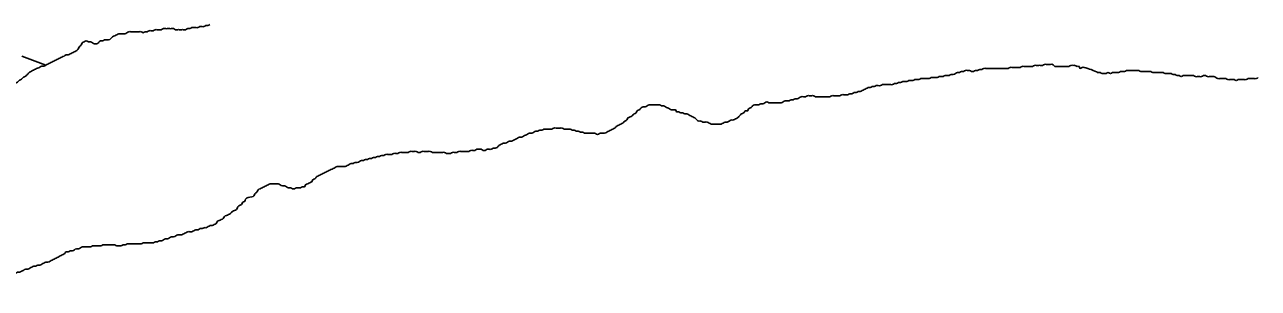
# Model space of a CAD drawing. Extents: x 813775 to 1157140, y 1757555 to 1979907.
# Drawn here: x 1012821 to 1016216, y 1825692 to 1826419 of the extents above; entities that cross this region are included whole.
import ezdxf

# ---------------------------------------------------------------- set-up
doc = ezdxf.new("R2010")
doc.units = 0
doc.layers.add('Level 35', color=7, linetype='Continuous')
doc.layers.add('Level 9', color=7, linetype='Continuous')

msp = doc.modelspace()

# ---------------------------------------------------------------- linework, layer by layer
at = {"layer": 'Level 35'}
msp.add_lwpolyline([(1012879, 1826307.4), (1012813.6, 1826332.5)], dxfattribs=at)
at = {"layer": 'Level 9'}
for points in [[(1012834.4, 1826287.9), (1012840, 1826290.7), (1012845.5, 1826293.5), (1012851.1, 1826296.2), (1012856.7, 1826299), (1012862.3, 1826301.8), (1012867.9, 1826304.6), (1012873.4, 1826304.6), (1012879, 1826307.4), (1012884.6, 1826310.2), (1012890.2, 1826313), (1012895.8, 1826315.8), (1012901.3, 1826318.6), (1012906.9, 1826321.4), (1012912.5, 1826324.2), (1012918.1, 1826326.9), (1012923.6, 1826329.7), (1012929.2, 1826332.5), (1012934.8, 1826335.3), (1012940.4, 1826335.3), (1012946, 1826338.1), (1012951.5, 1826340.9), (1012957.1, 1826343.7), (1012962.7, 1826346.5), (1012968.3, 1826352.1), (1012971.1, 1826357.7), (1012976.6, 1826363.2), (1012979.4, 1826368.8), (1012985, 1826371.6), (1012990.6, 1826374.4), (1012996.2, 1826371.6), (1013001.8, 1826371.6), (1013007.3, 1826368.8), (1013012.9, 1826366), (1013018.5, 1826366), (1013024.1, 1826368.8), (1013029.7, 1826374.4), (1013035.2, 1826374.4), (1013040.8, 1826377.2), (1013046.4, 1826377.2), (1013052, 1826377.2), (1013057.5, 1826380), (1013063.1, 1826385.6), (1013068.7, 1826388.4), (1013074.3, 1826391.1), (1013079.9, 1826393.9), (1013085.4, 1826393.9), (1013091, 1826393.9), (1013096.6, 1826393.9), (1013102.2, 1826396.7), (1013107.8, 1826399.5), (1013113.3, 1826399.5), (1013118.9, 1826399.5), (1013124.5, 1826399.5), (1013130.1, 1826399.5), (1013135.7, 1826399.5), (1013141.2, 1826399.5), (1013146.8, 1826396.7), (1013152.4, 1826399.5), (1013158, 1826399.5), (1013163.6, 1826402.3), (1013169.1, 1826402.3), (1013174.7, 1826402.3), (1013180.3, 1826405.1), (1013185.9, 1826405.1), (1013191.4, 1826405.1), (1013197, 1826405.1), (1013202.6, 1826407.9), (1013208.2, 1826407.9), (1013213.8, 1826407.9), (1013219.3, 1826407.9), (1013224.9, 1826407.9), (1013230.5, 1826407.9), (1013236.1, 1826405.1), (1013241.7, 1826405.1), (1013247.2, 1826405.1), (1013252.8, 1826405.1), (1013258.4, 1826405.1), (1013264, 1826405.1), (1013269.6, 1826407.9), (1013275.1, 1826407.9), (1013280.7, 1826410.7), (1013286.3, 1826410.7), (1013291.9, 1826410.7), (1013297.5, 1826410.7), (1013303, 1826413.5), (1013308.6, 1826413.5), (1013314.2, 1826413.5), (1013319.8, 1826416.3), (1013325.3, 1826416.3), (1013330.9, 1826419.1)], [(1012357.9, 1826006.7), (1012382.5, 1826022.7), (1012385.3, 1826028.3), (1012390.8, 1826031.1), (1012396.4, 1826033.9), (1012399.2, 1826039.5), (1012404.8, 1826042.3), (1012410.4, 1826047.9), (1012415.9, 1826050.6), (1012421.5, 1826056.2), (1012427.1, 1826059), (1012432.7, 1826061.8), (1012438.3, 1826064.6), (1012443.8, 1826067.4), (1012449.4, 1826070.2), (1012455, 1826070.2), (1012460.6, 1826073), (1012466.2, 1826073), (1012471.7, 1826075.8), (1012477.3, 1826075.8), (1012482.9, 1826078.6), (1012488.5, 1826081.3), (1012494, 1826084.1), (1012499.6, 1826086.9), (1012505.2, 1826089.7), (1012510.8, 1826089.7), (1012516.4, 1826095.3), (1012521.9, 1826098.1), (1012527.5, 1826100.9), (1012533.1, 1826100.9), (1012538.7, 1826106.5), (1012544.3, 1826109.3), (1012547, 1826114.8), (1012552.6, 1826120.4), (1012555.4, 1826126), (1012561, 1826128.8), (1012563.8, 1826134.4), (1012569.4, 1826137.2), (1012574.9, 1826142.7), (1012580.5, 1826148.3), (1012586.1, 1826151.1), (1012588.9, 1826156.7), (1012591.7, 1826162.3), (1012594.5, 1826167.9), (1012594.5, 1826173.4), (1012597.3, 1826179), (1012600.1, 1826184.6), (1012602.8, 1826190.2), (1012605.6, 1826195.8), (1012608.4, 1826201.4), (1012614, 1826204.1), (1012619.6, 1826206.9), (1012625.2, 1826209.7), (1012630.7, 1826212.5), (1012636.3, 1826212.5), (1012641.9, 1826212.5), (1012647.5, 1826212.5), (1012653.1, 1826209.7), (1012658.6, 1826209.7), (1012664.2, 1826206.9), (1012669.8, 1826206.9), (1012675.4, 1826206.9), (1012681, 1826206.9), (1012686.5, 1826206.9), (1012692.1, 1826209.7), (1012697.7, 1826212.5), (1012703.3, 1826215.3), (1012708.8, 1826218.1), (1012714.4, 1826220.9), (1012720, 1826223.7), (1012725.6, 1826226.5), (1012731.2, 1826229.3), (1012736.7, 1826232.1), (1012742.3, 1826232.1), (1012747.9, 1826234.8), (1012753.5, 1826237.6), (1012759.1, 1826240.4), (1012764.6, 1826243.2), (1012770.2, 1826243.2), (1012775.8, 1826246), (1012781.4, 1826246), (1012787, 1826248.8), (1012792.5, 1826251.6), (1012795.3, 1826257.2), (1012800.9, 1826260), (1012806.5, 1826265.5), (1012812.1, 1826268.3), (1012817.6, 1826273.9), (1012823.2, 1826276.7), (1012828.8, 1826282.3), (1012834.4, 1826287.9)], [(1015775.5, 1826286.9), (1015736.7, 1826301.1), (1015731.1, 1826301.1), (1015725.5, 1826298.3), (1015722.7, 1826303.9), (1015717.2, 1826303.9), (1015711.6, 1826306.7), (1015706, 1826306.7), (1015700.4, 1826306.7), (1015694.8, 1826303.9), (1015689.3, 1826303.9), (1015683.7, 1826303.9), (1015678.1, 1826303.9), (1015672.5, 1826303.9), (1015667, 1826303.9), (1015661.4, 1826303.9), (1015655.8, 1826303.9), (1015650.2, 1826309.5), (1015644.6, 1826309.5), (1015639.1, 1826309.5), (1015633.5, 1826309.5), (1015627.9, 1826309.5), (1015622.3, 1826306.7), (1015616.7, 1826306.7), (1015611.2, 1826306.7), (1015605.6, 1826306.7), (1015600, 1826306.7), (1015594.4, 1826303.9), (1015588.8, 1826303.9), (1015583.3, 1826303.9), (1015577.7, 1826303.9), (1015572.1, 1826303.9), (1015566.5, 1826303.9), (1015560.9, 1826301.1), (1015555.4, 1826301.1), (1015549.8, 1826301.1), (1015544.2, 1826301.1), (1015538.6, 1826301.1), (1015533.1, 1826301.1), (1015527.5, 1826298.3), (1015521.9, 1826298.3), (1015516.3, 1826298.3), (1015510.7, 1826298.3), (1015505.2, 1826298.3), (1015499.6, 1826298.3), (1015494, 1826298.3), (1015488.4, 1826298.3), (1015482.8, 1826298.3), (1015477.3, 1826298.3), (1015471.7, 1826298.3), (1015466.1, 1826298.3), (1015460.5, 1826298.3), (1015454.9, 1826295.6), (1015449.4, 1826295.6), (1015443.8, 1826292.8), (1015438.2, 1826292.8), (1015432.6, 1826290), (1015427, 1826290), (1015421.5, 1826292.8), (1015415.9, 1826292.8), (1015410.3, 1826292.8), (1015404.7, 1826290), (1015399.2, 1826290), (1015393.6, 1826287.2), (1015388, 1826287.2), (1015382.4, 1826284.4), (1015376.8, 1826281.6), (1015371.3, 1826281.6), (1015365.7, 1826278.8), (1015360.1, 1826278.8), (1015354.5, 1826278.8), (1015348.9, 1826276), (1015343.4, 1826276), (1015337.8, 1826276), (1015332.2, 1826273.2), (1015326.6, 1826273.2), (1015321, 1826273.2), (1015315.5, 1826273.2), (1015309.9, 1826270.4), (1015304.3, 1826270.4), (1015298.7, 1826270.4), (1015293.1, 1826270.4), (1015287.6, 1826270.4), (1015282, 1826267.6), (1015276.4, 1826267.6), (1015270.8, 1826267.6), (1015265.2, 1826264.9), (1015259.7, 1826264.9), (1015254.1, 1826264.9), (1015248.5, 1826262.1), (1015242.9, 1826262.1)], [(1016216.2, 1826272.9), (1016210.7, 1826270.1), (1016205.1, 1826270.1), (1016199.5, 1826270.1), (1016193.9, 1826270.1), (1016188.3, 1826270.1), (1016182.8, 1826267.4), (1016177.2, 1826267.4), (1016171.6, 1826267.4), (1016166, 1826267.4), (1016160.4, 1826267.4), (1016154.9, 1826264.6), (1016149.3, 1826267.4), (1016143.7, 1826267.4), (1016138.1, 1826267.4), (1016132.5, 1826267.4), (1016127, 1826270.1), (1016121.4, 1826270.1), (1016115.8, 1826270.1), (1016110.2, 1826270.1), (1016104.7, 1826270.1), (1016099.1, 1826272.9), (1016093.5, 1826275.7), (1016087.9, 1826275.7), (1016082.3, 1826275.7), (1016076.8, 1826275.7), (1016071.2, 1826278.5), (1016065.6, 1826278.5), (1016060, 1826275.7), (1016054.4, 1826275.7), (1016048.9, 1826275.7), (1016043.3, 1826275.7), (1016037.7, 1826278.5), (1016032.1, 1826278.5), (1016026.5, 1826278.5), (1016021, 1826278.5), (1016015.4, 1826278.5), (1016009.8, 1826278.5), (1016004.2, 1826275.7), (1015998.6, 1826278.5), (1015993.1, 1826278.5), (1015987.5, 1826281.3), (1015981.9, 1826281.3), (1015976.3, 1826284.1), (1015970.8, 1826284.1), (1015965.2, 1826284.1), (1015959.6, 1826284.1), (1015954, 1826286.9), (1015948.4, 1826286.9), (1015942.9, 1826286.9), (1015937.3, 1826286.9), (1015931.7, 1826286.9), (1015926.1, 1826286.9), (1015920.5, 1826289.7), (1015915, 1826289.7), (1015909.4, 1826289.7), (1015903.8, 1826289.7), (1015898.2, 1826289.7), (1015892.6, 1826289.7), (1015887.1, 1826292.5), (1015881.5, 1826292.5), (1015875.9, 1826292.5), (1015870.3, 1826292.5), (1015864.7, 1826292.5), (1015859.2, 1826292.5), (1015853.6, 1826292.5), (1015848, 1826289.7), (1015842.4, 1826289.7), (1015836.9, 1826289.7), (1015831.3, 1826286.9), (1015825.7, 1826286.9), (1015820.1, 1826286.9), (1015814.5, 1826286.9), (1015809, 1826284.1), (1015803.4, 1826286.9), (1015797.8, 1826284.1), (1015792.2, 1826284.1), (1015786.6, 1826284.1), (1015781.1, 1826286.9), (1015775.5, 1826286.9), (1015772.7, 1826286.9)], [(1015242.9, 1826262.1), (1015237.4, 1826262.1), (1015231.8, 1826259.3), (1015226.2, 1826259.3), (1015220.6, 1826256.5), (1015215, 1826256.5), (1015209.5, 1826253.7), (1015203.9, 1826253.7), (1015198.3, 1826253.7), (1015192.7, 1826253.7), (1015187.1, 1826253.7), (1015181.6, 1826253.7), (1015176, 1826250.9), (1015170.4, 1826250.9), (1015164.8, 1826250.9), (1015159.2, 1826248.1), (1015153.7, 1826248.1), (1015148.1, 1826245.3), (1015142.5, 1826245.3), (1015136.9, 1826242.5), (1015131.3, 1826239.7), (1015125.8, 1826236.9), (1015120.2, 1826234.2), (1015114.6, 1826234.2), (1015109, 1826231.4), (1015103.5, 1826231.4), (1015097.9, 1826228.6), (1015092.3, 1826228.6), (1015086.7, 1826225.8), (1015081.1, 1826225.8), (1015075.6, 1826225.8), (1015070, 1826225.8), (1015064.4, 1826223), (1015058.8, 1826223), (1015053.2, 1826223), (1015047.7, 1826223), (1015042.1, 1826223), (1015036.5, 1826220.2), (1015030.9, 1826220.2), (1015025.3, 1826220.2), (1015019.8, 1826220.2), (1015014.2, 1826220.2), (1015008.6, 1826220.2), (1015003, 1826220.2), (1014997.4, 1826220.2), (1014991.9, 1826223), (1014986.3, 1826223), (1014980.7, 1826223), (1014975.1, 1826223), (1014969.6, 1826220.2), (1014964, 1826220.2), (1014958.4, 1826220.2), (1014952.8, 1826217.4), (1014947.2, 1826214.6), (1014941.7, 1826214.6), (1014936.1, 1826211.8), (1014930.5, 1826211.8), (1014924.9, 1826209), (1014919.3, 1826209), (1014913.8, 1826209), (1014908.2, 1826206.2), (1014902.6, 1826203.5), (1014897, 1826203.5), (1014891.4, 1826203.5), (1014885.9, 1826203.5), (1014880.3, 1826203.5), (1014874.7, 1826203.5), (1014869.1, 1826203.5), (1014863.5, 1826206.2), (1014858, 1826203.5), (1014852.4, 1826200.7), (1014846.8, 1826200.7), (1014841.2, 1826197.9), (1014835.7, 1826197.9), (1014830.1, 1826197.9), (1014824.5, 1826195.1), (1014818.9, 1826189.5), (1014813.3, 1826186.7), (1014810.5, 1826181.1), (1014805, 1826181.1), (1014799.4, 1826175.5), (1014793.8, 1826172.8), (1014788.2, 1826167.2), (1014782.6, 1826161.6), (1014777.1, 1826158.8), (1014771.5, 1826156), (1014765.9, 1826156), (1014760.3, 1826153.2), (1014754.8, 1826150.4), (1014749.2, 1826150.4), (1014743.6, 1826147.6)], [(1014743.6, 1826147.6), (1014738, 1826144.8), (1014732.4, 1826144.8), (1014726.9, 1826144.8), (1014721.3, 1826144.8), (1014715.7, 1826144.8), (1014710.1, 1826144.8), (1014704.5, 1826147.6), (1014699, 1826150.4), (1014693.4, 1826150.4), (1014687.8, 1826150.4), (1014682.2, 1826153.2), (1014676.6, 1826153.2), (1014671.1, 1826156), (1014665.5, 1826161.6), (1014659.9, 1826164.4), (1014654.3, 1826167.2), (1014648.7, 1826170), (1014643.2, 1826172.8), (1014637.6, 1826172.8), (1014632, 1826175.5), (1014626.4, 1826175.5), (1014620.9, 1826178.3), (1014615.3, 1826178.3), (1014612.5, 1826183.9), (1014606.9, 1826183.9), (1014601.3, 1826183.9), (1014595.7, 1826186.7), (1014590.2, 1826189.5), (1014584.6, 1826192.3), (1014579, 1826195.1), (1014573.4, 1826195.1), (1014567.8, 1826197.9), (1014562.3, 1826197.9), (1014556.7, 1826197.9), (1014551.1, 1826197.9), (1014545.5, 1826197.9), (1014540, 1826197.9), (1014534.4, 1826195.1), (1014528.8, 1826192.3), (1014523.2, 1826192.3), (1014517.6, 1826189.5), (1014512.1, 1826183.9), (1014506.5, 1826181.1), (1014503.7, 1826175.5), (1014498.1, 1826172.8), (1014492.5, 1826167.2), (1014487, 1826164.4), (1014481.4, 1826161.6), (1014478.6, 1826156), (1014473, 1826153.2), (1014467.4, 1826147.6), (1014461.8, 1826144.8), (1014456.3, 1826142), (1014450.7, 1826139.3), (1014445.1, 1826133.7), (1014439.5, 1826130.9), (1014433.9, 1826128.1), (1014428.4, 1826125.3), (1014422.8, 1826122.5), (1014417.2, 1826119.7), (1014411.6, 1826119.7), (1014406.1, 1826119.7), (1014400.5, 1826116.9), (1014394.9, 1826116.9), (1014389.3, 1826119.7), (1014383.7, 1826119.7), (1014378.2, 1826119.7), (1014372.6, 1826119.7), (1014367, 1826119.7), (1014361.4, 1826119.7), (1014355.8, 1826122.5), (1014350.3, 1826122.5), (1014344.7, 1826125.3), (1014339.1, 1826125.3), (1014333.5, 1826128.1), (1014327.9, 1826128.1), (1014322.4, 1826130.9), (1014316.8, 1826130.9), (1014311.2, 1826130.9), (1014305.6, 1826130.9), (1014300, 1826133.7), (1014294.5, 1826133.7), (1014288.9, 1826133.7), (1014283.3, 1826133.7), (1014277.7, 1826133.7), (1014272.2, 1826130.9), (1014266.6, 1826130.9), (1014261, 1826130.9), (1014255.4, 1826130.9), (1014249.8, 1826130.9)], [(1014249.8, 1826130.9), (1014244.3, 1826128.1), (1014238.7, 1826128.1), (1014233.1, 1826125.3), (1014227.5, 1826125.3), (1014221.9, 1826122.5), (1014216.4, 1826119.7), (1014210.8, 1826119.7), (1014205.2, 1826116.9), (1014199.6, 1826114.1), (1014194, 1826111.3), (1014188.5, 1826108.6), (1014182.9, 1826108.6), (1014177.3, 1826105.8), (1014171.7, 1826103), (1014166.1, 1826100.2), (1014160.6, 1826097.4), (1014155, 1826097.4), (1014149.4, 1826094.6), (1014143.8, 1826091.8), (1014138.3, 1826091.8), (1014132.7, 1826089), (1014127.1, 1826086.2), (1014121.5, 1826080.6), (1014115.9, 1826077.9), (1014110.4, 1826077.9), (1014104.8, 1826075.1), (1014099.2, 1826075.1), (1014093.6, 1826075.1), (1014088, 1826072.3), (1014082.5, 1826072.3), (1014076.9, 1826075.1), (1014071.3, 1826075.1), (1014065.7, 1826075.1), (1014060.1, 1826072.3), (1014054.6, 1826072.3), (1014049, 1826072.3), (1014043.4, 1826069.5), (1014037.8, 1826069.5), (1014032.2, 1826069.5), (1014026.7, 1826069.5), (1014021.1, 1826069.5), (1014015.5, 1826069.5), (1014009.9, 1826066.7), (1014004.3, 1826066.7), (1013998.8, 1826066.7), (1013993.2, 1826063.9), (1013987.6, 1826063.9), (1013982, 1826063.9), (1013976.5, 1826066.7), (1013970.9, 1826066.7), (1013965.3, 1826066.7), (1013959.7, 1826066.7), (1013954.1, 1826066.7), (1013948.6, 1826066.7), (1013943, 1826066.7), (1013937.4, 1826069.5), (1013931.8, 1826069.5), (1013926.2, 1826069.5), (1013920.7, 1826069.5), (1013915.1, 1826069.5), (1013909.5, 1826066.7), (1013903.9, 1826066.7), (1013898.3, 1826069.5), (1013892.8, 1826069.5), (1013887.2, 1826069.5), (1013881.6, 1826069.5), (1013876, 1826066.7), (1013870.4, 1826066.7), (1013864.9, 1826066.7), (1013859.3, 1826066.7), (1013853.7, 1826066.7), (1013848.1, 1826063.9), (1013842.6, 1826063.9), (1013837, 1826063.9), (1013831.4, 1826061.1), (1013825.8, 1826061.1), (1013820.2, 1826061.1), (1013814.7, 1826061.1), (1013809.1, 1826058.3), (1013803.5, 1826058.3), (1013797.9, 1826055.5), (1013792.3, 1826055.5), (1013786.8, 1826052.7), (1013781.2, 1826052.7), (1013775.6, 1826049.9), (1013770, 1826049.9), (1013764.4, 1826047.2), (1013758.9, 1826047.2), (1013753.3, 1826044.4), (1013747.7, 1826044.4)], [(1013747.7, 1826044.4), (1013742.1, 1826041.6), (1013736.5, 1826038.8), (1013731, 1826038.8), (1013725.4, 1826036), (1013719.8, 1826036), (1013714.2, 1826033.2), (1013708.7, 1826030.4), (1013703.1, 1826027.6), (1013697.5, 1826027.6), (1013691.9, 1826027.6), (1013686.3, 1826027.6), (1013680.8, 1826027.6), (1013675.2, 1826024.8), (1013669.6, 1826022), (1013664, 1826019.2), (1013658.4, 1826016.5), (1013652.9, 1826013.7), (1013647.3, 1826010.9), (1013641.7, 1826008.1), (1013636.1, 1826005.3), (1013630.5, 1826002.5), (1013625, 1825999.7), (1013619.4, 1825994.1), (1013613.8, 1825991.3), (1013611, 1825985.8), (1013605.4, 1825983), (1013599.9, 1825980.2), (1013594.3, 1825977.4), (1013591.5, 1825971.8), (1013585.9, 1825971.8), (1013580.3, 1825969), (1013574.8, 1825969), (1013569.2, 1825969), (1013563.6, 1825966.2), (1013558, 1825966.2), (1013552.4, 1825969), (1013546.9, 1825969), (1013541.3, 1825971.8), (1013535.7, 1825974.6), (1013530.1, 1825974.6), (1013524.5, 1825977.4), (1013519, 1825980.2), (1013513.4, 1825980.2), (1013507.8, 1825980.2), (1013502.2, 1825980.2), (1013496.6, 1825980.2), (1013491.1, 1825977.4), (1013485.5, 1825974.6), (1013479.9, 1825971.8), (1013474.3, 1825969), (1013468.7, 1825966.2), (1013463.2, 1825963.4), (1013460.4, 1825957.8), (1013454.8, 1825952.3), (1013452, 1825946.7), (1013446.4, 1825943.9)], [(1013147.3, 1825817.2), (1013152.9, 1825817.2), (1013158.5, 1825817.2), (1013164.1, 1825817.2), (1013169.7, 1825817.2), (1013175.2, 1825817.2), (1013180.8, 1825820), (1013186.4, 1825820), (1013192, 1825822.8), (1013197.6, 1825822.8), (1013203.1, 1825825.6), (1013208.7, 1825828.3), (1013214.3, 1825828.3), (1013219.9, 1825831.1), (1013225.5, 1825833.9), (1013231, 1825833.9), (1013236.6, 1825836.7), (1013242.2, 1825839.5), (1013247.8, 1825839.5), (1013253.4, 1825839.5), (1013258.9, 1825842.3), (1013264.5, 1825845.1), (1013270.1, 1825847.9), (1013275.7, 1825847.9), (1013281.2, 1825847.9), (1013286.8, 1825850.7), (1013292.4, 1825853.5), (1013298, 1825853.5), (1013303.6, 1825856.3), (1013309.1, 1825856.3), (1013314.7, 1825859), (1013320.3, 1825859), (1013325.9, 1825861.8), (1013331.5, 1825864.6), (1013337, 1825864.6), (1013342.6, 1825867.4), (1013348.2, 1825870.2), (1013351, 1825875.8), (1013356.6, 1825878.6), (1013362.1, 1825881.4), (1013367.7, 1825884.2), (1013370.5, 1825889.7), (1013376.1, 1825892.5), (1013381.7, 1825895.3), (1013387.3, 1825898.1), (1013392.8, 1825903.7), (1013398.4, 1825906.5), (1013404, 1825909.3), (1013406.8, 1825914.9), (1013412.4, 1825920.4), (1013417.9, 1825923.2), (1013420.7, 1825928.8), (1013426.3, 1825931.6), (1013429.1, 1825937.2), (1013446.4, 1825943.9)], [(1012645.2, 1825691.6), (1012650.8, 1825694.4), (1012656.4, 1825697.2), (1012662, 1825700), (1012667.5, 1825700), (1012673.1, 1825702.8), (1012678.7, 1825705.5), (1012684.3, 1825705.5), (1012689.8, 1825705.5), (1012695.4, 1825708.3), (1012701, 1825711.1), (1012706.6, 1825711.1), (1012712.2, 1825713.9), (1012717.7, 1825716.7), (1012723.3, 1825716.7), (1012728.9, 1825719.5), (1012734.5, 1825719.5), (1012740.1, 1825722.3), (1012745.6, 1825725.1), (1012751.2, 1825725.1), (1012756.8, 1825725.1), (1012762.4, 1825725.1), (1012768, 1825727.9), (1012773.5, 1825727.9), (1012779.1, 1825730.7), (1012784.7, 1825730.7), (1012790.3, 1825733.5), (1012795.9, 1825733.5), (1012801.4, 1825736.2), (1012807, 1825736.2), (1012812.6, 1825739), (1012818.2, 1825741.8), (1012823.8, 1825744.6), (1012829.3, 1825744.6), (1012834.9, 1825747.4), (1012840.5, 1825750.2), (1012846.1, 1825753), (1012851.6, 1825753), (1012857.2, 1825755.8), (1012862.8, 1825755.8), (1012868.4, 1825758.6), (1012874, 1825761.4), (1012879.5, 1825764.2), (1012885.1, 1825764.2), (1012890.7, 1825766.9), (1012896.3, 1825769.7), (1012901.9, 1825772.5), (1012907.4, 1825775.3), (1012913, 1825778.1), (1012918.6, 1825780.9), (1012924.2, 1825783.7), (1012929.8, 1825786.5), (1012935.3, 1825792.1), (1012940.9, 1825792.1), (1012946.5, 1825794.9), (1012952.1, 1825794.9), (1012957.7, 1825797.6), (1012963.2, 1825800.4), (1012968.8, 1825800.4), (1012974.4, 1825803.2), (1012980, 1825806), (1012985.5, 1825806), (1012991.1, 1825806), (1012996.7, 1825806), (1013002.3, 1825806), (1013007.9, 1825808.8), (1013013.4, 1825808.8), (1013019, 1825808.8), (1013024.6, 1825808.8), (1013030.2, 1825808.8), (1013035.8, 1825811.6), (1013041.3, 1825811.6), (1013046.9, 1825811.6), (1013052.5, 1825811.6), (1013058.1, 1825811.6), (1013063.7, 1825811.6), (1013069.2, 1825811.6), (1013074.8, 1825808.8), (1013080.4, 1825808.8), (1013086, 1825808.8), (1013091.6, 1825811.6), (1013097.1, 1825811.6), (1013102.7, 1825814.4), (1013108.3, 1825814.4), (1013113.9, 1825814.4), (1013119.4, 1825814.4), (1013125, 1825814.4), (1013130.6, 1825814.4), (1013136.2, 1825814.4), (1013141.8, 1825814.4), (1013147.3, 1825817.2)]]:
    msp.add_spline(points, degree=3, dxfattribs=at)

doc.saveas('drawing.dxf')
